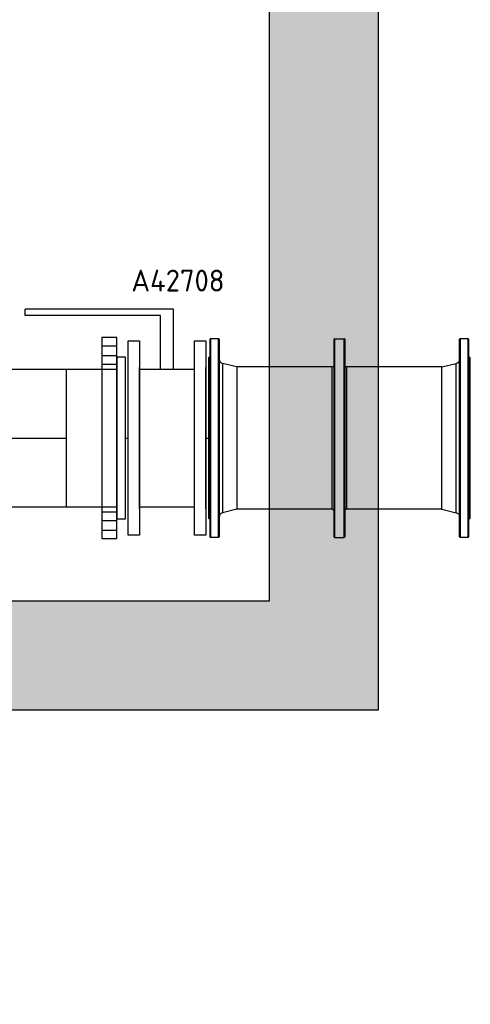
# Model space of a CAD drawing. Header units: metres. Extents: x -270273 to 328371, y -146885 to 591473.
# Tile 467 of 473: x 155787 to 156819, y 436248 to 438503. Entities that reach past the tile are written whole.
import ezdxf
from ezdxf import colors
from ezdxf.entities.mleader import LeaderData, LeaderLine
from ezdxf.math import Vec2, Vec3

# ---------------------------------------------------------------- set-up
doc = ezdxf.new("R2010")
doc.units = ezdxf.units.M
doc.layers.get('0').update_dxf_attribs({"color": 151})
for name, color, linetype in [('Iv-Hatch', 253, 'Continuous'), ('Iv-Lines 018', 1, 'Continuous'), ('Iv-status-nieuw', 170, 'Continuous'), ('Rahmen', 7, 'Continuous')]:
    doc.layers.add(name, color=color, linetype=linetype)
doc.styles.get("Standard").update_dxf_attribs({"font": 'iv-font.shx'})

# ---------------------------------------------------------------- blocks, each defined once
blk = doc.blocks.new('LF300')
for p, q in [((0, 222.5), (26, 222.5)), ((0, -222.5), (0, 222.5)), ((26, 222.5), (26, -222.5)), ((26, -162), (26, 162)), ((26, -222.5), (0, -222.5))]:
    blk.add_line(p, q)
blk = doc.blocks.new('_Dot')
at = {"color": 0, "linetype": 'ByBlock', "lineweight": -2}
blk.add_line((-0.5, 0), (-1, 0), dxfattribs=at)
at = {"color": 0, "linetype": 'ByBlock', "const_width": 0.5}
blk.add_lwpolyline([(-0.25, 0, 1), (0.25, 0, 1)], format="xyb", close=True, dxfattribs=at)
blk = doc.blocks.new('Voorlaskraag DN300 SDR33')
for p, q in [((19015.4, -8757.2), (19015.4, -8641.2)), ((19330.4, -8757.2), (19330.4, -8641.2)), ((19015.4, -8757.2), (19330.4, -8757.2))]:
    blk.add_line(p, q)
blk.add_lwpolyline([(19357.9, -8621.2), (18987.9, -8621.2), (18987.9, -8641.2), (19357.9, -8641.2)], close=True)
blk = doc.blocks.new('Overschuifflens DN300')
at = {"layer": 'Iv-status-nieuw'}
for p, q in [((19256.3, -8566.2), (19256.3, -8532.2)), ((19278.3, -8566.2), (19278.3, -8532.2)), ((19298.3, -8566.2), (19298.3, -8532.2)), ((19636.3, -8566.2), (19636.3, -8532.2)), ((19656.3, -8566.2), (19656.3, -8532.2)), ((19678.3, -8566.2), (19678.3, -8532.2))]:
    blk.add_line(p, q, dxfattribs=at)
blk.add_lwpolyline([(19237.3, -8566.2), (19697.3, -8566.2), (19697.3, -8532.2), (19237.3, -8532.2)], close=True, dxfattribs=at)
blk = doc.blocks.new('*U307')
for p, q in [((4, -226.5), (4, 226.5)), ((5, 227.5), (5, -227.5)), ((5, 227.5), (23.5, 227.5)), ((23.5, -227.5), (23.5, 227.5)), ((24.5, 226.5), (24.5, -226.5)), ((287.8, -226.5), (287.8, 226.5)), ((288.8, 227.5), (288.8, -227.5)), ((311.2, 227.5), (288.8, 227.5)), ((311.2, -227.5), (311.2, 227.5)), ((312.2, 226.5), (312.2, -226.5)), ((575.5, -226.5), (575.5, 226.5)), ((576.5, 227.5), (576.5, -227.5)), ((576.5, 227.5), (595, 227.5)), ((595, -227.5), (595, 227.5)), ((596, 226.5), (596, -226.5)), ((0, 183.5), (4, 187.5)), ((0, 183.5), (0, -183.5)), ((600, 183.5), (596, 187.5)), ((600, -183.5), (600, 183.5)), ((65, 163), (32.1, 171.1)), ((32.1, 171.1), (32.1, -171.1)), ((65, 163), (65, -163)), ((65, 163), (283.7, 163)), ((283.7, -163), (283.7, 163)), ((316.2, 163), (316.2, -163)), ((316.2, 163), (535, 163)), ((535, 163), (567.9, 171.1)), ((535, -163), (535, 163)), ((567.9, -171.1), (567.9, 171.1)), ((65, -163), (32.1, -171.1)), ((65, -163), (283.7, -163)), ((316.2, -163), (535, -163)), ((535, -163), (567.9, -171.1)), ((0, -183.5), (4, -187.5)), ((600, -183.5), (596, -187.5)), ((5, -227.5), (23.5, -227.5)), ((311.2, -227.5), (288.8, -227.5)), ((576.5, -227.5), (595, -227.5))]:
    blk.add_line(p, q)
for centre, radius, start, end in [((5, 226.5), 1, 90, 180), ((23.5, 226.5), 1, 0, 90), ((288.8, 226.5), 1, 90, 180), ((311.2, 226.5), 1, 0, 90), ((576.5, 226.5), 1, 90, 180), ((595, 226.5), 1, 0, 90), ((34.5, 180.8), 10, 180, 256.1303), ((565.5, 180.8), 10, 283.8697, 0), ((283.7, 167), 4, 270, 0), ((316.2, 167), 4, 180, 270), ((34.5, -180.8), 10, 103.8697, 180), ((283.7, -167), 4, 0, 90), ((316.2, -167), 4, 90, 180), ((565.5, -180.8), 10, 0, 76.1303), ((5, -226.5), 1, 180, 270), ((23.5, -226.5), 1, 270, 0), ((288.8, -226.5), 1, 180, 270), ((311.2, -226.5), 1, 270, 0), ((576.5, -226.5), 1, 180, 270), ((595, -226.5), 1, 270, 0)]:
    blk.add_arc(centre, radius, start, end)

msp = doc.modelspace()

# ---------------------------------------------------------------- hatches: boundary and pattern name
at = {"layer": 'Iv-Hatch'}
h = msp.add_hatch(color=256, dxfattribs=at)
h.dxf.hatch_style = 1
h.paths.add_polyline_path([(156609.3292, 437690.141), (156359.3292, 437690.141), (156359.3292, 437172.0801), (151459.3292, 437172.0801), (151459.3292, 437475.641), (151339.8292, 437475.641), (151339.8292, 437407.641), (151327.8292, 437407.641), (151327.8292, 437475.641), (151209.3292, 437475.641), (151209.3292, 436922.0801), (156609.3292, 436922.0801)])
h.paths.add_polyline_path([(156609.3292, 439472.0801), (156359.3292, 439472.0801), (156359.3292, 437690.141), (156609.3292, 437690.141)])
h.paths.add_polyline_path([(151459.3292, 439472.0801), (151209.3292, 439472.0801), (151209.3292, 437904.641), (151327.8292, 437904.641), (151327.8292, 437972.641), (151339.8292, 437972.641), (151339.8292, 437904.641), (151459.3292, 437904.641)])
h.paths.add_polyline_path([(151339.8292, 437972.641), (151327.8292, 437972.641), (151327.8292, 437690.141), (151339.8292, 437690.141)])
h.paths.add_polyline_path([(151459.3292, 437904.641), (151339.8292, 437904.641), (151339.8292, 437690.141), (151459.3292, 437690.141)])
h.paths.add_polyline_path([(151327.8292, 437904.641), (151209.3292, 437904.641), (151209.3292, 437690.141), (151327.8292, 437690.141)])
h.paths.add_polyline_path([(151327.8292, 437690.141), (151209.3292, 437690.141), (151209.3292, 437475.641), (151327.8292, 437475.641)], flags=17)
h.paths.add_polyline_path([(151339.8292, 437690.141), (151327.8292, 437690.141), (151327.8292, 437407.641), (151339.8292, 437407.641)], flags=17)
h.paths.add_polyline_path([(151459.3292, 437690.141), (151339.8292, 437690.141), (151339.8292, 437475.641), (151459.3292, 437475.641)], flags=17)

# ---------------------------------------------------------------- linework, layer by layer
at = {"layer": 'Iv-Lines 018'}
for p, q in [((156359.3292, 437172.0801), (156359.3292, 439472.0801)), ((156609.3292, 436922.0801), (156609.3292, 439472.0801)), ((151459.3292, 437172.0801), (156359.3292, 437172.0801)), ((151209.3292, 436922.0801), (156609.3292, 436922.0801))]:
    msp.add_line(p, q, dxfattribs=at)
at = {"layer": 'Iv-status-nieuw'}
for p, q in [((156139.3292, 437840.0609), (155799.7806, 437840.0609)), ((155799.7806, 437825.0609), (155799.7806, 437840.0609)), ((156139.3292, 437701.6188), (156139.3292, 437840.0609)), ((156109.3292, 437825.0609), (155799.7806, 437825.0609)), ((156109.3292, 437825.0609), (155799.7806, 437825.0609)), ((156109.3292, 437701.6188), (156109.3292, 437825.0609)), ((155347.3292, 437702.0801), (155893.3292, 437702.0801)), ((156187.3292, 437701.6188), (156061.3292, 437701.6188)), ((155347.3292, 437544.5801), (155893.3292, 437544.5801)), ((156029.3292, 437544.5801), (156035.3292, 437544.5801)), ((156213.3292, 437544.5801), (156219.3292, 437544.5801)), ((155347.3292, 437387.0801), (155893.3292, 437387.0801)), ((156187.3292, 437386.6188), (156061.3292, 437386.6188))]:
    msp.add_line(p, q, dxfattribs=at)

# ---------------------------------------------------------------- block references
for name, p, rotation in [('Overschuifflens DN300', (164541.5141, 457011.8836), 270), ('*U307', (156819.3292, 437544.5801), 180), ('Voorlaskraag DN300 SDR33', (164650.5669, 456717.5261), 270)]:
    msp.add_blockref(name, p, dxfattribs=dict(at, rotation=rotation))
for p in [(156035.3292, 437544.5801), (156187.3292, 437544.5801)]:
    msp.add_blockref('LF300', p, dxfattribs=at)

# ---------------------------------------------------------------- leaders
at = {"layer": 'Rahmen', "color": 7, "linetype": 'Continuous'}
ml = msp.add_multileader_mtext('Standard', dxfattribs=at)
ml.set_content('\\pxsm0.9;{\\fSolid Edge ISO|b1|i0|c0|p34;A42708}', color=7)
ml.set_leader_properties()
ml.set_arrow_properties(name='DOT')
ml.build(insert=Vec2(0, 0))
ml.multileader.update_dxf_attribs({"leader_type": 0, "dogleg_length": 0, "arrow_head_size": 50})
ctx = ml.context
ctx.base_point, ctx.char_height, ctx.arrow_head_size, ctx.landing_gap_size, ctx.plane_origin = Vec3(155993.9354, 437905.2509), 50, 50, 17.5, Vec3(152220.7633, 437320.7776)
ctx.text_align_type = 1
notes = []
notes.append((ctx, [(0, (0, 0, 0), (0, 0), (1, 0), 1, [])]))
ctx.mtext.insert, ctx.mtext.alignment = Vec3(156149.5307, 437930.2509), 2
for ctx, leaders in notes:
    for number, flags, end, landing, length, lines in leaders:
        leader = LeaderData()
        leader.index, (leader.has_last_leader_line, leader.has_dogleg_vector, leader.attachment_direction) = number, flags
        leader.last_leader_point, leader.dogleg_vector, leader.dogleg_length = Vec3(end), Vec3(landing), length
        for number, points, colour, breaks in lines:
            line = LeaderLine()
            line.index, line.vertices, line.color, line.breaks = number, Vec3.list(points), colors.encode_raw_color(colour), breaks
            leader.lines.append(line)
        ctx.leaders.append(leader)

doc.saveas('drawing.dxf')
